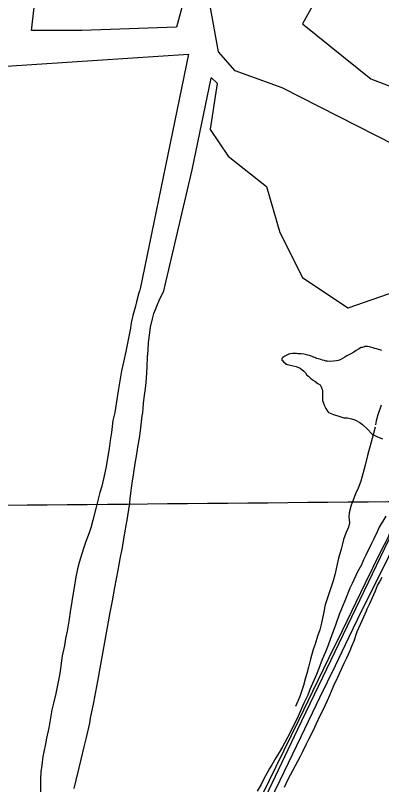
# Model space of a CAD drawing. Extents: x 3598634 to 3636690, y 517270 to 542944.
# Drawn here: x 3619326 to 3620831, y 527737 to 530905 of the extents above; entities that cross this region are included whole.
import ezdxf

# ---------------------------------------------------------------- set-up
doc = ezdxf.new("R2010")
doc.units = 0
for name, color, linetype in [('V-GRID-MAJR', 7, 'Continuous'), ('V-ROAD-CNTR', 7, 'Continuous'), ('V-SITE-VEGE', 7, 'Continuous'), ('V-TOPO-SHOR', 7, 'Continuous')]:
    doc.layers.add(name, color=color, linetype=linetype)

msp = doc.modelspace()

# ---------------------------------------------------------------- linework, layer by layer
at = {"layer": 'V-GRID-MAJR'}
msp.add_spline([(3602797.9, 528737.7), (3608075.8, 528784.9), (3613353.8, 528832.9), (3618631.7, 528881.6), (3623909.7, 528931.1), (3629187.6, 528981.4), (3634465.5, 529032.5), (3634465.6, 529032.5)], degree=3, dxfattribs=at)
at = {"layer": 'V-ROAD-CNTR'}
msp.add_lwpolyline([(3621281.4, 526326.6), (3620011.3, 526964), (3620486.7, 527965.8), (3621135, 529316.2)], dxfattribs=at)
at = {"layer": 'V-SITE-VEGE'}
for points in [[(3620017.8, 530967.4), (3619988.2, 530856.4), (3619598.6, 530842.5), (3619391.4, 530842.5), (3619430.9, 531175.6)], [(3620594.8, 531032.2), (3620506, 530870.3), (3620787.2, 530643.6), (3621132.4, 530509.5), (3621457.9, 530356.9), (3621556.5, 530273.6), (3621433.2, 530139.5), (3621038.7, 530292.1), (3620422.2, 530606.6), (3620229.9, 530676)], [(3620229.9, 530676), (3620160.8, 530754.6), (3620126.3, 530944.3)], [(3618913, 530671.4), (3620037.5, 530745.4), (3619838.6, 529778.1)], [(3619566.8, 527721.5), (3619576.1, 527755.8), (3619587.7, 527805.8), (3619595.5, 527840.2), (3619608.7, 527893.1), (3619618, 527931.2), (3619631.2, 527990.2), (3619635.1, 528010.3), (3619648.4, 528076), (3619656.2, 528119.4), (3619664.8, 528163.4), (3619715.8, 528446.4), (3619724.5, 528493.5), (3619734.7, 528548.7), (3619748, 528619.7), (3619756.6, 528666.7), (3619766, 528713.7), (3619777, 528782.5), (3619784.9, 528826.5), (3619794.4, 528887.8), (3619799.2, 528925.9), (3619806.4, 528978.9), (3619811.9, 529013.3), (3619818.3, 529059.6), (3619823.8, 529089.4), (3619830.9, 529135), (3619836.3, 529163.4), (3619839.6, 529193.3), (3619843.5, 529218.7), (3619847.6, 529255.3), (3619849.2, 529268), (3619852.5, 529306.1), (3619855.7, 529330), (3619861.3, 529368.1), (3619863.7, 529393.5), (3619866.3, 529433.1), (3619867.3, 529458.5), (3619869.1, 529496.7), (3619871.6, 529525.8), (3619873.3, 529557.9), (3619878.2, 529597.5), (3619881.4, 529620.7), (3619889.1, 529655.8), (3619895.3, 529676.7), (3619904.5, 529699.8), (3619909.8, 529714.7), (3619916.7, 529730.3), (3619935.7, 529769.8), (3620052.3, 530269), (3620130.9, 530646.5), (3620131.2, 530647.1), (3620131.9, 530647.3), (3620132.5, 530647), (3620155.5, 530625.5), (3620155.7, 530625.3), (3620155.8, 530624.6), (3620126.3, 530435.9), (3620126.5, 530435.2), (3620200.4, 530324.4), (3620357.8, 530199.8), (3620358.2, 530199.3), (3620412.4, 530009.9), (3620505.9, 529825.2), (3620506.3, 529824.8), (3620693.2, 529700.2), (3620693.9, 529700.2), (3620890.9, 529769.4)], [(3619838.6, 529778.1), (3619837.8, 529772.9), (3619836.3, 529770.7), (3619833.2, 529761.7), (3619823.2, 529725.2), (3619819.3, 529707.2), (3619811.6, 529678.9), (3619809.2, 529669.2), (3619802.2, 529638.6), (3619798.3, 529616.2), (3619788.1, 529561.7), (3619780.3, 529520.6), (3619770.2, 529477.3), (3619762.4, 529441.5), (3619748.3, 529358.6), (3619742.7, 529322.7), (3619734, 529269.7), (3619727, 529236.1), (3619720.6, 529187.5), (3619715.1, 529154.7), (3619711.1, 529121.1), (3619697.7, 529039.7), (3619691.4, 529009), (3619680.6, 528965.8), (3619672.9, 528939.6), (3619662.9, 528902.3), (3619657.4, 528879.2), (3619644.3, 528826.2), (3619635.8, 528794.9), (3619628.9, 528774), (3619615.9, 528738.9), (3619606.7, 528713.6), (3619599, 528688.2), (3619588.2, 528651.7), (3619580.5, 528626.3), (3619572.7, 528585.2), (3619568.7, 528557.6), (3619562.4, 528517.3), (3619557.7, 528491.1), (3619551.3, 528448.6), (3619546.6, 528417.9), (3619538.7, 528369.4), (3619532.4, 528338.8), (3619527, 528310.4), (3619517.6, 528267.9), (3619508, 528195.4), (3619505.7, 528180.5), (3619497.8, 528139.4), (3619492.4, 528112.5), (3619482.3, 528073), (3619476.1, 528044.6), (3619462.8, 527970.7), (3619453.4, 527928.1), (3619449.5, 527905), (3619442.5, 527872.9), (3619438.6, 527853.5), (3619433.8, 527816.8), (3619430.6, 527790), (3619428.8, 527761.6), (3619427.9, 527649.4)], [(3620762.9, 529540.6), (3620753.2, 529537.6), (3620747.4, 529536.4), (3620737, 529530.9), (3620726.6, 529524.7), (3620716.9, 529518.5), (3620705.2, 529511.6), (3620689, 529503), (3620679.8, 529496.8), (3620661, 529486.9), (3620652.6, 529483.8), (3620645.5, 529482.1), (3620633.3, 529481), (3620615.3, 529480.1), (3620608.3, 529480.9), (3620602.5, 529481), (3620596.2, 529483.1), (3620587.9, 529485.2), (3620580.9, 529487.9), (3620565.5, 529492.1), (3620561.1, 529493.4), (3620557.3, 529495.4), (3620550.9, 529497.5), (3620545.8, 529499.5), (3620535, 529503.6), (3620528.6, 529505), (3620517.8, 529508.4), (3620511.4, 529509.9), (3620500.5, 529511.4), (3620487, 529511.6), (3620481.3, 529512.4), (3620464.6, 529512.7), (3620454.3, 529511), (3620449.8, 529509.8), (3620439.4, 529504.3), (3620432.9, 529501.2), (3620425.1, 529495.6), (3620421.2, 529491.8), (3620421.1, 529487.3), (3620421.7, 529485.4), (3620424.8, 529482.1), (3620427.9, 529477.6), (3620434.3, 529472.9), (3620438, 529469), (3620439.9, 529468.3), (3620445.1, 529467), (3620455.9, 529464.8), (3620480.2, 529459.2), (3620496.7, 529451.8), (3620511.9, 529439.3), (3620518.1, 529432.7), (3620524.4, 529423.6), (3620530.7, 529418.4), (3620538.2, 529411.8), (3620547.1, 529403.9), (3620557.2, 529397.9), (3620569.8, 529389.3), (3620578.1, 529382.7), (3620583, 529375.6), (3620584.9, 529371.7), (3620587.3, 529365.2), (3620588.5, 529358.8), (3620589, 529351.7), (3620588.3, 529319), (3620590.7, 529311.9), (3620592.6, 529308), (3620596.8, 529297), (3620602.4, 529286.6), (3620609.2, 529274.3), (3620612.9, 529269.7), (3620633.9, 529261.6), (3620655.6, 529254.7), (3620668.4, 529250), (3620676, 529247.9), (3620691.4, 529247.6), (3620707.4, 529244), (3620720.7, 529239.3), (3620741.7, 529227.9), (3620753.1, 529219.4), (3620774.4, 529199), (3620789.5, 529183.3), (3620798.4, 529177.4), (3620811.7, 529170), (3620834.6, 529160.6)], [(3620832.5, 529524.4), (3620824.2, 529527.2), (3620818.5, 529529.2), (3620812.1, 529531.2), (3620802.5, 529533.4), (3620796.1, 529535.4), (3620785.9, 529538.2), (3620781.5, 529540.2), (3620775.1, 529541.6), (3620772.5, 529541.7), (3620762.9, 529540.6)], [(3620848.6, 528842.7), (3620822, 528797.1), (3620813.2, 528778), (3620799.2, 528749.4), (3620790.5, 528730.3), (3620767, 528682.7), (3620757.6, 528663), (3620748.2, 528642), (3620732.9, 528612.8), (3620710.1, 528565.2), (3620700.7, 528546.1), (3620680.4, 528493.9), (3620666.9, 528460.8), (3620657.4, 528437.3), (3620643.1, 528398.5), (3620634.2, 528371.7), (3620620, 528335.4), (3620611.2, 528311.9), (3620601.7, 528287), (3620587.5, 528252), (3620578, 528226.6), (3620563.8, 528190.3), (3620553, 528165.5), (3620536.8, 528129.3), (3620527.4, 528106.3), (3620511.9, 528072.7), (3620488.4, 528018.6), (3620479, 527998.3), (3620463.6, 527969.7), (3620453.6, 527948.8), (3620424.2, 527892.9)], [(3620431.7, 527727.2), (3620446.4, 527757.7), (3620498.4, 527854.2), (3620507.8, 527873.9), (3620523.2, 527905.6), (3620533.3, 527927.2), (3620550.7, 527961.5), (3620562.7, 527985.6), (3620580.2, 528024.4), (3620592.3, 528048.6), (3620609, 528083.5), (3620619.1, 528105.7), (3620632, 528138.2), (3620636.7, 528148.4), (3620651.4, 528179.5), (3620677, 528237.4), (3620688.4, 528259.6), (3620701.8, 528290.1), (3620709.2, 528307.3), (3620718, 528329.6), (3620730.4, 528367.8), (3620758.6, 528428.2), (3620769.3, 528452.3), (3620772.1, 528460.6), (3620782.8, 528483.5), (3620799, 528520.4), (3620805.7, 528535), (3620815.1, 528557.2), (3620822.5, 528570.6), (3620833.1, 528591.5)], [(3620424.2, 527892.9), (3620410.2, 527870.1), (3620396.9, 527847.3), (3620379.7, 527819.4), (3620370.4, 527804.2), (3620360.4, 527785.8), (3620354.3, 527773.1), (3620343, 527753.4), (3620335.7, 527738.2), (3620319.7, 527710.3)]]:
    msp.add_lwpolyline(points, dxfattribs=at)
at = {"layer": 'V-TOPO-SHOR'}
for points in [[(3620829.6, 529299.9), (3620816.2, 529259.6), (3620809, 529235.5), (3620806.9, 529219.1)], [(3620805, 529208.6), (3620796.8, 529178), (3620773.9, 529092.6), (3620763.8, 529052.1), (3620746.5, 528986.3), (3620735.2, 528958.4), (3620724.7, 528935.2), (3620718, 528919.7), (3620705.8, 528888.6), (3620697.5, 528856), (3620696.6, 528840.2), (3620698.7, 528815.6), (3620695.1, 528797.3), (3620684.5, 528772), (3620674.6, 528746.1), (3620668.8, 528723.3), (3620664.6, 528706.3), (3620654.8, 528669.8), (3620639.3, 528600.6), (3620632, 528575.8), (3620615.6, 528526.5), (3620599.8, 528477.7), (3620592.7, 528441.7), (3620583, 528396), (3620577.3, 528374.5), (3620567.3, 528347.9), (3620557.7, 528315.3), (3620550.6, 528293.2), (3620539.3, 528254.2), (3620530.3, 528220.9), (3620523.7, 528194.8), (3620518.8, 528176.6), (3620509.9, 528145.3), (3620495.6, 528099.8), (3620477, 528059.1)], [(3621003.8, 529060.7), (3620966.7, 528984), (3620869.2, 528786.2), (3620856.9, 528753.1), (3620827.5, 528695.1), (3620764, 528566.9), (3620668.6, 528370.9), (3620613.8, 528258.8), (3620547.8, 528120.8), (3620491.5, 528003.4), (3620396.9, 527810.1), (3620315.6, 527644.4), (3620224.1, 527448.9), (3620144.7, 527281.5)], [(3620934.6, 528833.2), (3620908.7, 528779), (3620859.7, 528675.1), (3620815.4, 528586.2), (3620750.5, 528456.1), (3620695.6, 528341.3), (3620640.7, 528226.5), (3620576.4, 528094.4), (3620498.7, 527934.5), (3620412.6, 527753.9), (3620325.9, 527573.4), (3620307.6, 527538.6), (3620250.9, 527414.7), (3620179.8, 527268.5)]]:
    msp.add_lwpolyline(points, dxfattribs=at)

doc.saveas('drawing.dxf')
